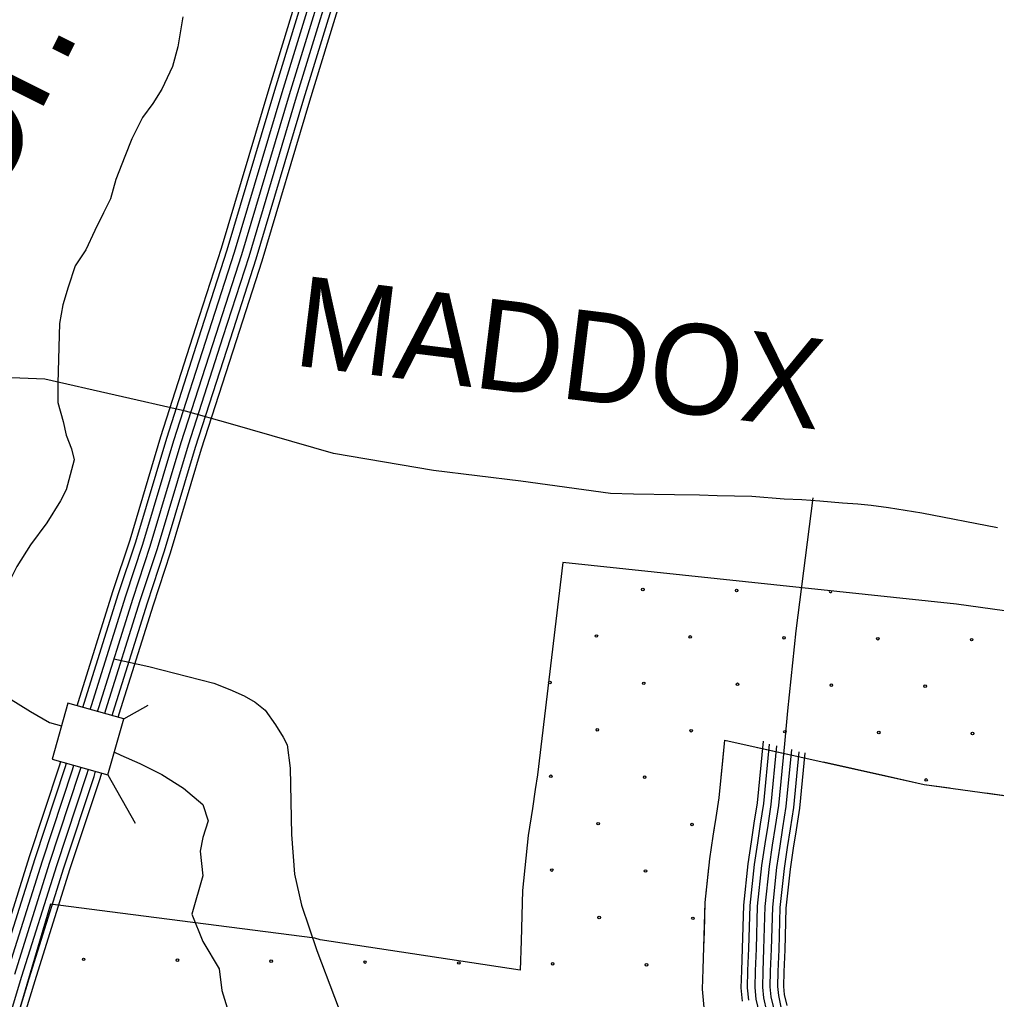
# Model space of a CAD drawing. Extents: x 1788175 to 1969470, y 584502 to 738744.
# Drawn here: x 1878616 to 1882620, y 667812 to 671828 of the extents above; entities that cross this region are included whole.
import ezdxf

# ---------------------------------------------------------------- set-up
doc = ezdxf.new("R2010")
doc.units = 0
for name, color, linetype in [('DESIGN - DRAINAGE - Bridges and Cross Drains Size Text', 7, 'Continuous'), ('DESIGN - EROSION CONTROL - Devices', 7, 'Continuous'), ('DESIGN - ROW - Right-of-Way and Easement Labels', 7, 'Continuous'), ('DESIGN - SCRATCH - User 1', 7, 'Continuous'), ('DESIGN - TRANSPORTATION - Text', 7, 'Continuous'), ('SURVEY - CENTERLINE - Preliminary Text', 7, 'Continuous'), ('SURVEY - CONTOURS - Index with Text', 7, 'Continuous'), ('SURVEY - DRAINAGE - Area Shapes', 7, 'Continuous'), ('SURVEY - DRAINAGE - Storm Sewer', 7, 'Continuous'), ('SURVEY - TRANSPORTATION - Roads', 7, 'Continuous'), ('SURVEY - VEGETATION - Features with Text', 7, 'Continuous')]:
    doc.layers.add(name, color=color, linetype=linetype)

msp = doc.modelspace()

# ---------------------------------------------------------------- linework, layer by layer
at = {"layer": 'DESIGN - EROSION CONTROL - Devices'}
for centre in [(1881170.6, 669491.6), (1881555.1, 669487.9), (1880980.2, 669301.2), (1881364.7, 669297.5), (1881749.3, 669293.8), (1882133.8, 669290), (1882518.4, 669286.3), (1880789.7, 669110.8), (1881174.3, 669107.1), (1881558.9, 669103.4), (1881943.4, 669099.6), (1882328, 669095.9), (1880983.9, 668916.7), (1881368.4, 668912.9), (1881753, 668909.2), (1882137.6, 668905.5), (1882522.1, 668901.7), (1880793.5, 668726.3), (1881178, 668722.5), (1882331.7, 668711.3), (1880987.6, 668532.1), (1881372.2, 668528.4), (1880797.2, 668341.7), (1881181.8, 668338), (1880991.4, 668147.6), (1881375.9, 668143.8), (1878878.2, 667975.8), (1879262.7, 667972.1), (1879647.3, 667968.4), (1880031.8, 667964.6), (1880416.4, 667960.9), (1880800.9, 667957.2), (1881185.5, 667953.4)]:
    msp.add_circle(centre, 5.28, dxfattribs=at)
msp.add_arc((1881939.7, 669484.2), 5.28, 146.0686, 21.8188, dxfattribs=at)
at = {"layer": 'DESIGN - SCRATCH - User 1'}
for points in [[(1881506.4, 668874.5), (1882323.7, 668693.1), (1883225.7, 668567.7), (1883790.1, 668530.2), (1885350.7, 668298.9), (1885436.1, 668647.3), (1885547.4, 668635.7), (1885702.1, 669363.4), (1885867.8, 670116.7), (1885982.3, 670109.2), (1886170.9, 670253.5), (1885287.1, 671416.5)], [(1880842.1, 669603.1), (1880738.9, 668731.7), (1880729.6, 668672), (1880717.8, 668594.2), (1880700.7, 668482.9), (1880677.3, 668257.9), (1880671.3, 668051.6), (1880668.3, 667930.9)], [(1884882.1, 669126.5), (1883870.1, 669276.5), (1883302.3, 669314.2), (1882456.8, 669431.8), (1880842.1, 669603.1)], [(1881403.1, 667425.4), (1881436.2, 667419.6), (1881468.8, 667612.3), (1881422.5, 667778.8), (1881415.4, 667853), (1881417.4, 667935.6), (1881420.9, 668026.1), (1881426.2, 668208.2), (1881444.8, 668387.3), (1881459.2, 668481.1), (1881470.8, 668557.6), (1881483.3, 668637.2), (1881506.4, 668874.5)], [(1879028.3, 668165.3), (1878742.7, 668202), (1878561.8, 667589.6), (1878120.1, 666446.2), (1878020, 666204.5), (1877943.4, 665945.2), (1877866.9, 665715.3), (1877702, 665184.9), (1877254.4, 663776.3), (1877065.9, 663245.8), (1876995.3, 662992.4), (1876901, 662680), (1876800.9, 662438.4), (1876576.8, 661677.3)], [(1880668.3, 667930.9), (1879848.3, 668055.4), (1879826.3, 668062.7), (1879028.3, 668165.3)]]:
    msp.add_lwpolyline(points, dxfattribs=at)
at = {"layer": 'DESIGN - TRANSPORTATION - Text'}
for points in [[(1879285.5, 671839.1), (1879263.8, 671716), (1879242.1, 671636.4), (1879198.6, 671542.4), (1879162.5, 671484.5), (1879119, 671426.6), (1879075.6, 671339.7), (1879046.7, 671267.3), (1879010.5, 671173.3), (1878988.8, 671093.7), (1878959.8, 671035.8), (1878923.6, 670963.4), (1878887.4, 670883.8), (1878844, 670818.6), (1878815.1, 670731.8), (1878793.4, 670659.4), (1878779.9, 670583)], [(1878779.9, 670583), (1878772.3, 670337.4), (1878772.3, 670258.9), (1878794.8, 670180.4), (1878806, 670124.3), (1878828.4, 670068.2), (1878839.6, 670023.4), (1878806, 669900), (1878783.6, 669855.1), (1878727.5, 669765.4), (1878660.2, 669675.7), (1878604.1, 669585.9), (1878559.2, 669496.2), (1878514.4, 669428.9), (1878492, 669350.4), (1878480.7, 669249.5), (1878492, 669137.3), (1878570.5, 669047.6), (1878660.2, 668991.5), (1878738.7, 668946.6), (1878787.5, 668932.7)], [(1879004.1, 668825.1), (1879030.3, 668812.1), (1879108.8, 668778.4), (1879198.5, 668733.5), (1879288.3, 668677.5), (1879366.8, 668610.2), (1879389.2, 668542.9), (1879366.8, 668475.6), (1879355.6, 668419.5), (1879366.8, 668318.6), (1879321.9, 668161.5), (1879366.8, 668049.4), (1879434.1, 667937.2), (1879445.3, 667847.5), (1879490.2, 667701.7), (1879501.4, 667623.2), (1879501.4, 667555.9), (1879494.3, 667499.5)]]:
    msp.add_lwpolyline(points, dxfattribs=at)
at = {"layer": 'SURVEY - CENTERLINE - Preliminary Text'}
for points in [[(1878851.7, 669014.9), (1878857, 669032.9), (1878998.2, 669483.3), (1879068.5, 669695.2), (1879195.3, 670119.6), (1879338.4, 670565.5), (1879443.7, 670891.4), (1879638.8, 671546), (1879842.8, 672211.9), (1879943.8, 672488.8)], [(1878875.5, 669008.2), (1878880.7, 669025.8), (1879021.7, 669475.7), (1879092, 669687.7), (1879218.9, 670112.3), (1879361.9, 670557.9), (1879467.3, 670884), (1879662.5, 671538.9), (1879866.3, 672204), (1879967, 672480.4)], [(1878905.3, 668999.8), (1878910.3, 669016.7), (1879051.2, 669466.2), (1879121.6, 669678.4), (1879248.5, 670103.1), (1879391.4, 670548.4), (1879496.9, 670874.8), (1879692.2, 671529.9), (1879895.7, 672194.1), (1879996.2, 672469.9)], [(1878935.2, 668991.4), (1878940, 669007.7), (1879080.7, 669456.6), (1879151.2, 669669.1), (1879278.1, 670094), (1879420.9, 670538.9), (1879526.5, 670865.6), (1879721.9, 671520.9), (1879925.1, 672184.3), (1880025.3, 672459.4)], [(1878965, 668983), (1878969.6, 668998.7), (1879110.2, 669447.1), (1879180.8, 669659.8), (1879307.8, 670084.8), (1879450.4, 670529.4), (1879556.2, 670856.4), (1879751.5, 671512), (1879954.5, 672174.4), (1880054.5, 672448.9)], [(1878994.8, 668974.6), (1878999.3, 668989.6), (1879139.7, 669437.6), (1879210.3, 669650.5), (1879337.4, 670075.6), (1879479.9, 670519.9), (1879585.8, 670847.2), (1879781.2, 671503), (1879983.9, 672164.6), (1880083.7, 672438.4)], [(1879019.6, 668967.7), (1879023.9, 668982.2), (1879164.2, 669429.7), (1879234.9, 669642.7), (1879361.9, 670068), (1879504.4, 670512), (1879610.3, 670839.6), (1879805.8, 671495.6), (1880008.3, 672156.4), (1880107.9, 672429.6)], [(1878513, 667941), (1878656, 668396.9), (1878779.1, 668769.1), (1878784.4, 668787)], [(1878536.6, 667933.7), (1878679.6, 668389.4), (1878802.7, 668761.7), (1878808.2, 668780.3)], [(1878507.9, 667520.2), (1878625.5, 667906.2), (1878768.1, 668360.8), (1878891.5, 668733.9), (1878897.7, 668755.1)], [(1878537.1, 667509.8), (1878655.1, 667897.1), (1878797.6, 668351.3), (1878921, 668724.7), (1878927.5, 668746.7)], [(1878561.3, 667501.1), (1878679.7, 667889.5), (1878822.1, 668343.4), (1878945.6, 668717), (1878952.3, 668739.7)], [(1878566.2, 667924.6), (1878709.1, 668379.9), (1878832.3, 668752.4), (1878838, 668771.9)], [(1878595.9, 667915.4), (1878738.6, 668370.3), (1878861.9, 668743.2), (1878867.9, 668763.5)]]:
    msp.add_lwpolyline(points, dxfattribs=at)
at = {"layer": 'SURVEY - CONTOURS - Index with Text'}
for points in [[(1879296.4, 670223.1), (1878719.3, 670354.4), (1878343.1, 670369.7), (1877923.4, 670361), (1877468.9, 670363.2), (1877077.7, 670391.1), (1876353.3, 670557.2), (1873449.9, 671469.8), (1873200.8, 671552.9), (1873028.4, 671639), (1872755.4, 671805.1), (1872547.5, 671944.9), (1872458.6, 672034), (1872399.8, 672091.5), (1872339.1, 672143.5)], [(1882624.8, 669744.3), (1882313.7, 669805), (1882177.7, 669827.1), (1882106.8, 669836.3), (1882052.2, 669842.4), (1881988.5, 669846.4), (1881895.8, 669854.1), (1881822.8, 669859.4), (1881749.8, 669862.8), (1881617.7, 669873.1), (1881475.6, 669875.9), (1881402.6, 669879.2), (1881300.2, 669880.3), (1881132.4, 669883), (1881037.8, 669885.7), (1880671, 669936.3), (1880312.3, 669980.4), (1879902.6, 670048.9), (1879480, 670170.6), (1879296.4, 670223.1)]]:
    msp.add_lwpolyline(points, dxfattribs=at)
at = {"layer": 'SURVEY - DRAINAGE - Area Shapes'}
for points in [[(1881867.4, 669867.3), (1881798.3, 669323), (1881764.2, 668994.7), (1881749.5, 668843.6)], [(1879002.5, 669207.2), (1879146.2, 669176.1), (1879411.9, 669107.5), (1879477.8, 669081.9), (1879535.8, 669056.2), (1879581.8, 669030.5), (1879621.9, 668996.7), (1879664.1, 668936.9), (1879696.3, 668887.1), (1879712.4, 668855.2), (1879724.9, 668759.2), (1879730.4, 668487.1), (1879743.2, 668325.1), (1879771.8, 668197.3), (1879834.7, 668011.5), (1879979, 667628.8)]]:
    msp.add_lwpolyline(points, dxfattribs=at)
at = {"layer": 'SURVEY - DRAINAGE - Storm Sewer'}
for p, q in [((1879042.4, 668961.3), (1879142.9, 669017.6)), ((1878978, 668732.5), (1879089.2, 668534.5))]:
    msp.add_line(p, q, dxfattribs=at)
msp.add_lwpolyline([(1878813.7, 669025.6), (1878749.3, 668796.8), (1878978, 668732.5), (1879042.4, 668961.3)], close=True, dxfattribs=at)
at = {"layer": 'SURVEY - TRANSPORTATION - Roads'}
for points in [[(1881663.9, 668869.6), (1881639.3, 668617.4), (1881626.2, 668533.7), (1881614.6, 668457.4), (1881600.8, 668367.3), (1881583.2, 668197.7), (1881578.1, 668020.8), (1881574.6, 667930.6), (1881572.8, 667858.6), (1881578.1, 667803.8)], [(1881688.6, 668858.3), (1881664.9, 668614.2), (1881651.6, 668529.7), (1881640.1, 668453.5), (1881626.3, 668364), (1881608.9, 668196), (1881603.8, 668019.9), (1881600.3, 667929.8), (1881598.5, 667859.5), (1881603.5, 667807.9)], [(1881719.1, 668850.9), (1881695.6, 668610.3), (1881682.3, 668525), (1881670.7, 668448.9), (1881657.1, 668360), (1881639.8, 668194), (1881634.8, 668018.9), (1881631.3, 667928.8), (1881629.6, 667860.7), (1881634.2, 667812.8), (1881647.2, 667755.6)], [(1881749.7, 668845.5), (1881726.4, 668606.4), (1881712.9, 668520.3), (1881701.3, 668444.2), (1881687.9, 668356.1), (1881670.8, 668191.9), (1881665.7, 668017.8), (1881662.2, 667927.8), (1881660.6, 667861.8), (1881664.8, 667817.8), (1881677.1, 667763.8)], [(1881779.9, 668836.3), (1881757.2, 668602.5), (1881743.5, 668515.5), (1881732, 668439.5), (1881718.6, 668352.1), (1881701.7, 668189.9), (1881696.7, 668016.8), (1881693.2, 667926.8), (1881691.6, 667862.9), (1881695.5, 667822.7), (1881707, 667772.1)], [(1881810.1, 668826), (1881787.9, 668598.6), (1881774.2, 668510.8), (1881762.6, 668434.8), (1881749.4, 668348.2), (1881732.7, 668187.8), (1881727.7, 668015.7), (1881724.2, 667925.8), (1881722.7, 667864), (1881726.2, 667827.6), (1881736.9, 667780.3)], [(1881834.5, 668822.2), (1881812.5, 668595.5), (1881798.6, 668507), (1881787.1, 668431.1), (1881773.9, 668345), (1881757.4, 668186.2), (1881752.4, 668014.9), (1881748.9, 667925), (1881747.4, 667864.8), (1881750.6, 667831.6), (1881760.8, 667786.9)]]:
    msp.add_lwpolyline(points, dxfattribs=at)
at = {"layer": 'SURVEY - VEGETATION - Features with Text'}
for points in [[(1881506.4, 668874.5), (1882323.7, 668693.1), (1883225.7, 668567.7), (1883790.1, 668530.2), (1885350.7, 668298.9), (1885436.1, 668647.3), (1885547.4, 668635.7), (1885702.1, 669363.4), (1885867.8, 670116.7), (1885982.3, 670109.2), (1886170.9, 670253.5), (1885287.1, 671416.5)], [(1881436.2, 667419.6), (1881461.7, 667580.3), (1881468.8, 667612.3), (1881460.3, 667638.2), (1881440.7, 667698.7), (1881422.5, 667778.8), (1881415.4, 667853), (1881417.4, 667935.6), (1881420.9, 668026.1), (1881426.2, 668208.2), (1881444.8, 668387.3), (1881459.2, 668481.1), (1881470.8, 668557.6), (1881483.3, 668637.2), (1881506.4, 668874.5)], [(1881495.4, 668761.4), (1881506.4, 668874.5)], [(1881506.4, 668874.5), (1881764.1, 668817.3)], [(1881910.5, 668784.8), (1882168.3, 668727.6)], [(1881462, 668499.6), (1881470.8, 668557.6), (1881483.3, 668637.2), (1881495.4, 668761.4)], [(1882168.3, 668727.6), (1882323.7, 668693.1), (1882427.5, 668678.6)], [(1882576, 668658), (1882837.5, 668621.6)], [(1881422.7, 668087.9), (1881426.2, 668208.2), (1881441.1, 668351.1)], [(1881418.1, 667824.1), (1881415.4, 667853), (1881417.4, 667935.6), (1881420.9, 668026.1), (1881422.7, 668087.9)]]:
    msp.add_lwpolyline(points, dxfattribs=at)

# ---------------------------------------------------------------- texts
at = {"layer": 'DESIGN - DRAINAGE - Bridges and Cross Drains Size Text'}
msp.add_text('Cr.', height=475, rotation=63.4328, dxfattribs=at).set_placement((1878490, 671025))
at = {"layer": 'DESIGN - ROW - Right-of-Way and Easement Labels'}
msp.add_text('MADDOX', height=370, rotation=352.9995, dxfattribs=at).set_placement((1879731.7, 670411.9))

doc.saveas('drawing.dxf')
